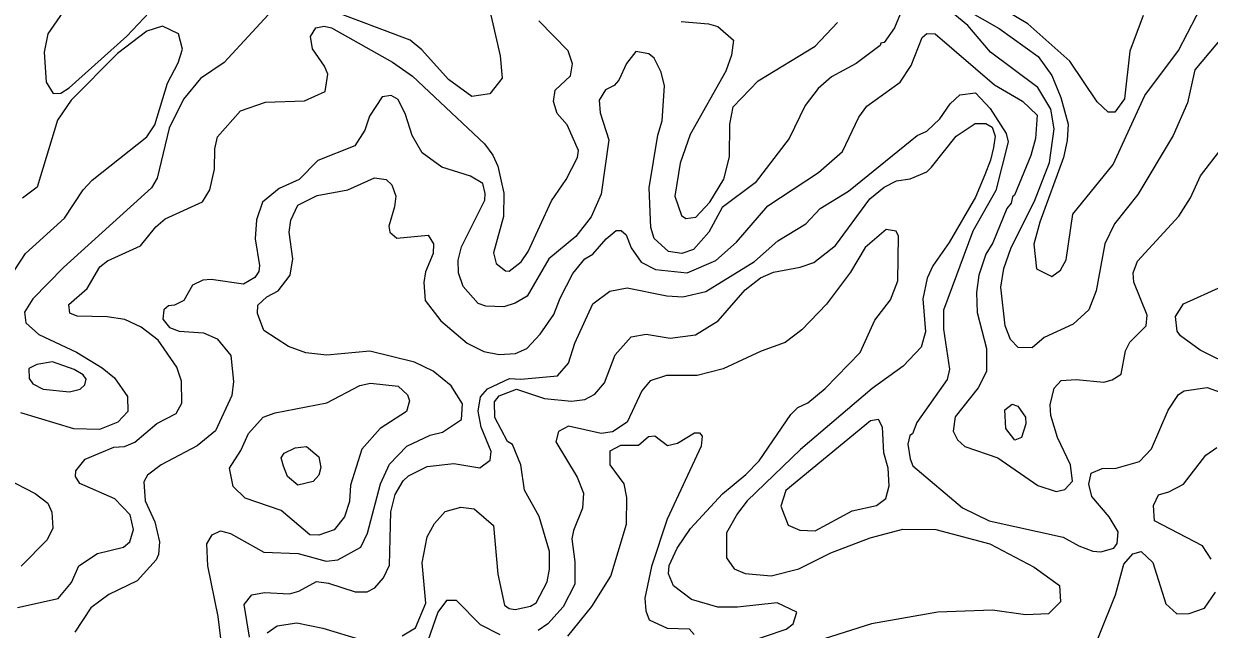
# Model space of a CAD drawing. Extents: x 763.2 to 816.8, y 7896.5 to 7952.7.
# Drawn here: x 774.699 to 778.244, y 7910.648 to 7912.46 of the extents above; entities that cross this region are included whole.
import ezdxf

# ---------------------------------------------------------------- set-up
doc = ezdxf.new("R2010")
doc.units = 0
doc.header["$LTSCALE"] = 0.064
doc.layers.add('1', color=7, linetype='Continuous', lineweight=25)
doc.layers.add('2', color=7, linetype='Continuous', lineweight=13)

msp = doc.modelspace()

# ---------------------------------------------------------------- linework, layer by layer
at = {"layer": '1'}
for points in [[(774.8248, 7912.508), (774.7713, 7912.4294), (774.7596, 7912.3748), (774.7658, 7912.2852), (774.7866, 7912.2516), (774.8097, 7912.2522), (774.835, 7912.2686), (775.0072, 7912.4226), (775.1084, 7912.5311)], [(776.0878, 7912.5202), (776.1239, 7912.3639), (776.13, 7912.2975), (776.0932, 7912.2506), (776.0394, 7912.2423), (775.9692, 7912.2934), (775.8892, 7912.3815), (775.8546, 7912.4111), (775.6161, 7912.5003)], [(778.0469, 7912.4844), (778.0069, 7912.3781), (777.9906, 7912.2351), (777.9622, 7912.1951), (777.9424, 7912.1953), (777.9087, 7912.2268), (777.8273, 7912.3478), (777.7013, 7912.4593), (777.6112, 7912.5139)], [(775.4298, 7912.4867), (775.2983, 7912.3439), (775.228, 7912.2966), (775.1769, 7912.234), (775.1337, 7912.1471), (775.098, 7911.9976), (775.081, 7911.9692), (774.8176, 7911.7302), (774.7263, 7911.6372), (774.7009, 7911.5972), (774.7054, 7911.5653), (774.7442, 7911.5297), (774.8565, 7911.4772), (774.9337, 7911.4305), (774.9699, 7911.4009), (775.0091, 7911.3449), (775.01, 7911.2997), (774.9802, 7911.2677), (774.9255, 7911.2464), (774.8484, 7911.2482), (774.6898, 7911.296)], [(775.8303, 7910.6284), (775.871, 7910.6527), (775.9016, 7910.7263), (775.8904, 7910.847), (775.9049, 7910.9252), (775.9277, 7910.9648), (775.9588, 7911.0009), (776.0061, 7911.0131), (776.0464, 7911.009), (776.1036, 7910.9587), (776.1172, 7910.8135), (776.137, 7910.7207), (776.1507, 7910.7107), (776.1687, 7910.7077), (776.2148, 7910.7172), (776.2314, 7910.7269), (776.2638, 7910.7898), (776.2715, 7910.8282), (776.2714, 7910.8808), (776.2402, 7910.9852), (776.1961, 7911.0641), (776.1857, 7911.1399), (776.1602, 7911.2008), (776.1459, 7911.2101), (776.1075, 7911.2821), (776.1072, 7911.3289), (776.1207, 7911.3465), (776.1729, 7911.3661), (776.2559, 7911.3385), (776.3372, 7911.3303), (776.3766, 7911.3354), (776.4068, 7911.3517), (776.4361, 7911.3853), (776.4678, 7911.4689), (776.5159, 7911.5236), (776.5602, 7911.5307), (776.6319, 7911.5195), (776.7078, 7911.5292), (776.7756, 7911.5715), (776.8566, 7911.6638), (776.9027, 7911.6999), (776.9413, 7911.7162), (777.0209, 7911.7313), (777.0619, 7911.7454), (777.127, 7911.7965), (777.2295, 7911.9363), (777.2717, 7911.9707), (777.3086, 7911.9901), (777.3503, 7911.9963), (777.3998, 7912.0171), (777.4138, 7912.0311), (777.4872, 7912.1233), (777.5443, 7912.1617), (777.5757, 7912.1611), (777.5955, 7912.1507), (777.6045, 7912.1239), (777.5991, 7912.0895), (777.5901, 7912.0517), (777.573, 7912.0075), (777.5448, 7911.941), (777.4667, 7911.8059), (777.4175, 7911.7353), (777.4011, 7911.6989), (777.3875, 7911.6368), (777.3954, 7911.5381), (777.3827, 7911.4926), (777.3292, 7911.435), (777.2363, 7911.3681), (777.0215, 7911.1861), (776.8627, 7911.0323), (776.8336, 7910.995), (776.801, 7910.9371), (776.8005, 7910.8624), (776.8239, 7910.8292), (776.856, 7910.8146), (776.9339, 7910.808)], [(778.2497, 7910.8577), (778.2237, 7910.898), (778.0803, 7910.973), (778.0777, 7911.0183), (778.0928, 7911.0506), (778.1235, 7911.0592), (778.1672, 7911.082), (778.2344, 7911.1696), (778.2667, 7911.1921)], [(774.6439, 7911.1006), (774.7333, 7911.0541), (774.7712, 7911.0255), (774.7827, 7910.9987), (774.7857, 7910.9508), (774.7693, 7910.9162), (774.6916, 7910.8367)], [(777.4269, 7910.9472), (777.5879, 7910.9035), (777.7204, 7910.8343), (777.7963, 7910.7795), (777.7996, 7910.7306), (777.7638, 7910.694), (777.6947, 7910.6911), (777.5961, 7910.7057), (777.4326, 7910.6993), (777.2339, 7910.6645), (776.91, 7910.5613)], [(776.9339, 7910.808), (777.0169, 7910.8289), (777.113, 7910.8766), (777.2304, 7910.9213), (777.3283, 7910.9476), (777.4269, 7910.9472)], [(777.8685, 7910.5129), (777.9639, 7910.7511), (777.9893, 7910.8433), (778.0158, 7910.8741), (778.0404, 7910.8809), (778.0752, 7910.8481), (778.1148, 7910.7238), (778.1474, 7910.6946), (778.1841, 7910.695), (778.2302, 7910.7112), (778.2632, 7910.7592)], [(775.427, 7910.6376), (775.4571, 7910.6589), (775.5155, 7910.6679), (775.5937, 7910.6517), (775.712, 7910.6157)]]:
    msp.add_lwpolyline(points, dxfattribs=at)
at = {"layer": '2'}
for points in [[(777.335, 7912.5246), (777.3032, 7912.4473), (777.2725, 7912.404), (777.2617, 7912.4018), (777.2598, 7912.395), (777.1885, 7912.3411), (777.1142, 7912.3007), (777.0743, 7912.2659), (777.0362, 7912.215), (776.9884, 7912.1164), (776.8866, 7911.9836), (776.7876, 7911.9104), (776.7476, 7911.8361), (776.7022, 7911.7845), (776.6666, 7911.7727), (776.6273, 7911.7788), (776.584, 7911.817), (776.5739, 7911.8503), (776.5691, 7911.9694), (776.5948, 7912.1267), (776.6084, 7912.1691), (776.6149, 7912.2743), (776.6056, 7912.315), (776.5845, 7912.3567), (776.568, 7912.3702), (776.5292, 7912.3766), (776.5018, 7912.3409), (776.479, 7912.2907), (776.4649, 7912.2752), (776.4384, 7912.2626), (776.4197, 7912.2309), (776.4223, 7912.1937), (776.4489, 7912.1126), (776.4258, 7911.9497), (776.3963, 7911.8826), (776.3499, 7911.8229)], [(777.514, 7912.5038), (777.6158, 7912.4462), (777.7324, 7912.3622), (777.7732, 7912.3051), (777.8002, 7912.2393), (777.8227, 7912.1593), (777.8198, 7912.1107), (777.8081, 7912.06), (777.7377, 7911.8666), (777.7196, 7911.8003), (777.7279, 7911.7268), (777.7734, 7911.7038), (777.7993, 7911.7228), (777.8161, 7911.7534), (777.8362, 7911.8907), (777.9568, 7912.0384), (778.0516, 7912.2449), (778.1519, 7912.3795), (778.2333, 7912.536)], [(778.2846, 7912.4216), (778.2012, 7912.3224), (778.1791, 7912.223), (778.1364, 7912.1251), (778.0304, 7911.9489), (777.9607, 7911.8616), (777.9321, 7911.8017), (777.9064, 7911.6608), (777.8845, 7911.6044), (777.8374, 7911.5613), (777.7507, 7911.5207), (777.7146, 7911.4901), (777.6725, 7911.4913), (777.6502, 7911.5148), (777.6335, 7911.5561), (777.6208, 7911.6721), (777.6297, 7911.7279), (777.6521, 7911.7904), (777.7213, 7911.9292), (777.7663, 7912.0446), (777.7802, 7912.1454), (777.7705, 7912.2039), (777.7316, 7912.2694), (777.59, 7912.3747), (777.5221, 7912.4544), (777.4601, 7912.506)], [(774.6718, 7911.7235), (774.7037, 7911.7723), (774.8208, 7911.8781), (774.877, 7911.9634), (774.9034, 7911.9919), (775.0673, 7912.1213), (775.0912, 7912.158), (775.1289, 7912.2822), (775.1608, 7912.3433), (775.1736, 7912.3836), (775.1619, 7912.4296), (775.1139, 7912.4525), (775.0668, 7912.4378), (774.9797, 7912.3708), (774.8404, 7912.2316), (774.7994, 7912.1716), (774.7393, 7911.971), (774.6953, 7911.9377)], [(775.1008, 7911.5131), (775.0504, 7911.5521), (775.0016, 7911.5747), (774.9482, 7911.5832), (774.8582, 7911.5851), (774.837, 7911.5936), (774.8338, 7911.6204), (774.8884, 7911.6679), (774.9269, 7911.7324), (774.9498, 7911.7506), (775.0482, 7911.795), (775.0944, 7911.8524), (775.1218, 7911.8762), (775.2331, 7911.9275), (775.2559, 7911.9627), (775.269, 7912.0245), (775.2707, 7912.0854), (775.2787, 7912.1218), (775.3475, 7912.1991), (775.4221, 7912.2257), (775.5384, 7912.2294), (775.6008, 7912.2575), (775.6086, 7912.3087), (775.5987, 7912.3327), (775.562, 7912.3848), (775.5569, 7912.4223), (775.5722, 7912.4477), (775.5973, 7912.4528), (775.6193, 7912.4474), (775.8021, 7912.3455), (775.8611, 7912.3027), (776.0764, 7912.1005), (776.1022, 7912.0665), (776.1168, 7912.0343), (776.135, 7911.9529), (776.1332, 7911.8835), (776.1042, 7911.7747), (776.1114, 7911.743), (776.1398, 7911.7202), (776.1508, 7911.72), (776.1861, 7911.7478), (776.2079, 7911.7786), (776.2775, 7911.9306), (776.3215, 7911.9939), (776.3552, 7912.0601), (776.3582, 7912.0809), (776.3241, 7912.1579), (776.2946, 7912.1916), (776.2831, 7912.2277), (776.2884, 7912.2608), (776.3342, 7912.3039), (776.3403, 7912.34), (776.3269, 7912.3793), (776.2394, 7912.4687)], [(776.6625, 7912.0429), (776.6464, 7911.9443), (776.6662, 7911.8859), (776.6789, 7911.8776), (776.7086, 7911.8814), (776.7505, 7911.9265), (776.7925, 7911.9947), (776.8091, 7912.0614), (776.8106, 7912.1593), (776.821, 7912.2115), (776.8955, 7912.2892), (777.0662, 7912.3933), (777.1321, 7912.4637)], [(776.775, 7912.4513), (776.8219, 7912.411), (776.8155, 7912.3656), (776.7983, 7912.3184), (776.692, 7912.1284), (776.6625, 7912.0429)], [(776.6653, 7912.4662), (776.7468, 7912.4595), (776.775, 7912.4513)], [(775.5039, 7911.7563), (775.4928, 7911.8365), (775.4975, 7911.8726), (775.519, 7911.9169), (775.5763, 7911.9465), (775.668, 7911.9635), (775.7483, 7911.9988), (775.7823, 7911.9936), (775.7995, 7911.9781), (775.8113, 7911.9443), (775.808, 7911.9121), (775.7904, 7911.8543), (775.7934, 7911.8365), (775.8144, 7911.8184), (775.9082, 7911.8269), (775.9241, 7911.8016), (775.923, 7911.773), (775.9001, 7911.7175), (775.8952, 7911.6853), (775.8997, 7911.6317), (775.9467, 7911.5714), (776.0254, 7911.5042), (776.0753, 7911.4789), (776.1203, 7911.47), (776.1696, 7911.4733), (776.203, 7911.4885), (776.2435, 7911.5309), (776.2846, 7911.5899), (776.3029, 7911.6391), (776.3415, 7911.7128), (776.3773, 7911.7566), (776.4009, 7911.7701), (776.4404, 7911.8162), (776.4711, 7911.8412), (776.4856, 7911.841), (776.5007, 7911.8287), (776.515, 7911.7896), (776.5458, 7911.7461), (776.5885, 7911.7243), (776.6829, 7911.715), (776.7682, 7911.7515), (776.8303, 7911.8069), (776.924, 7911.9152), (777.0754, 7912.0153), (777.1474, 7912.078), (777.1961, 7912.1804), (777.2206, 7912.2132), (777.32, 7912.2852), (777.3526, 7912.3355), (777.3856, 7912.4192), (777.3998, 7912.4305), (777.4244, 7912.43), (777.6022, 7912.2774), (777.6855, 7912.2288), (777.7292, 7912.1866), (777.7244, 7912.1165), (777.7109, 7912.0659), (777.6621, 7911.9474), (777.6555, 7911.9425), (777.6524, 7911.9231), (777.639, 7911.9069), (777.5967, 7911.8049), (777.5763, 7911.7701), (777.5556, 7911.7081), (777.5485, 7911.6557), (777.5506, 7911.5963), (777.5778, 7911.4887), (777.5779, 7911.4191), (777.5537, 7911.3703), (777.4846, 7911.2843), (777.478, 7911.2406), (777.4914, 7911.2148), (777.5129, 7911.1947), (777.612, 7911.1612), (777.7313, 7911.078), (777.7868, 7911.0608), (777.8128, 7911.0659), (777.8353, 7911.0913), (777.8293, 7911.1403), (777.7901, 7911.2219), (777.7704, 7911.2875), (777.7688, 7911.3198), (777.7806, 7911.37), (777.8017, 7911.3925), (777.8459, 7911.396), (777.9288, 7911.388), (777.9539, 7911.3946), (777.9808, 7911.4119), (777.994, 7911.4813), (778.0073, 7911.5076), (778.0561, 7911.5559), (778.0589, 7911.5883), (778.0186, 7911.6863), (778.0171, 7911.7148), (778.0302, 7911.7492)], [(776.0808, 7911.6147), (776.058, 7911.6231), (776.0127, 7911.6741), (775.9988, 7911.7149), (775.9986, 7911.7529), (776.0081, 7911.7924), (776.0775, 7911.9319), (776.0791, 7911.9522), (776.0715, 7911.9815), (776.0351, 7912.004), (775.9489, 7912.0309), (775.8904, 7912.0736), (775.8607, 7912.1258), (775.8407, 7912.1889), (775.8187, 7912.233), (775.7974, 7912.2455), (775.7712, 7912.241), (775.7332, 7912.183), (775.7189, 7912.1415), (775.6895, 7912.0946), (775.5787, 7912.0505), (775.5221, 7911.9943), (775.4624, 7911.9675), (775.4126, 7911.9257), (775.3953, 7911.8736), (775.3907, 7911.816), (775.4038, 7911.7371), (775.4019, 7911.7184), (775.3898, 7911.7012), (775.3564, 7911.6804), (775.2599, 7911.695), (775.2349, 7911.6928), (775.2031, 7911.6782), (775.1773, 7911.6316), (775.1499, 7911.6181), (775.1317, 7911.6162), (775.118, 7911.6038), (775.1147, 7911.5759), (775.1346, 7911.5515), (775.1634, 7911.5404), (775.2366, 7911.5354), (775.277, 7911.5175), (775.3182, 7911.4678), (775.3265, 7911.3895), (775.3209, 7911.3478), (775.2725, 7911.2423), (775.2173, 7911.1969), (775.11, 7911.1405), (775.0686, 7911.1092), (775.0579, 7911.0889), (775.0623, 7911.0328), (775.0912, 7910.9694), (775.1044, 7910.9103), (775.1018, 7910.8724), (775.0947, 7910.856), (775.0378, 7910.7935), (774.9536, 7910.7518), (774.8993, 7910.7123), (774.8518, 7910.64)], [(777.1658, 7911.959), (777.3712, 7912.1253), (777.4002, 7912.1386), (777.439, 7912.1759), (777.4697, 7912.2206), (777.4987, 7912.2468), (777.5449, 7912.2534), (777.5894, 7912.2063), (777.6367, 7912.1313), (777.6425, 7912.1063), (777.6057, 7911.9608), (777.537, 7911.8398), (777.45, 7911.6031), (777.4496, 7911.5463), (777.4679, 7911.4264), (777.4602, 7911.3959), (777.3701, 7911.2673), (777.3567, 7911.233), (777.3489, 7911.2281), (777.3432, 7911.2021), (777.3495, 7911.1577), (777.3583, 7911.1377), (777.5065, 7911.0111), (777.5857, 7910.9723), (777.8071, 7910.924), (777.8539, 7910.8974), (777.8961, 7910.8823), (777.9205, 7910.8803), (777.9587, 7910.8904), (777.9689, 7910.9052), (777.9721, 7910.9395), (777.9449, 7910.9846), (777.8934, 7911.045), (777.8838, 7911.0824), (777.8915, 7911.1153), (777.9237, 7911.1294), (777.9657, 7911.1301), (778.036, 7911.1506), (778.0721, 7911.1885), (778.1219, 7911.304), (778.1525, 7911.3508), (778.1689, 7911.3613), (778.2378, 7911.3711), (778.2771, 7911.3578)], [(778.0302, 7911.7492), (778.1532, 7911.8842), (778.188, 7911.9389), (778.2178, 7912.0046), (778.2961, 7912.1061), (778.3504, 7912.2572)], [(776.7388, 7911.6593), (776.8839, 7911.749), (776.9541, 7911.8105), (777.0379, 7911.8617), (777.0808, 7911.9075), (777.1658, 7911.959)], [(776.6962, 7910.7369), (776.6419, 7910.7779), (776.6269, 7910.8136), (776.6292, 7910.8394), (776.6533, 7910.8904), (776.6934, 7910.9501), (776.7887, 7911.0537), (776.8588, 7911.1108), (776.8985, 7911.1521), (776.993, 7911.2907), (777.0141, 7911.3119), (777.0442, 7911.3259), (777.0955, 7911.3688), (777.2008, 7911.4762), (777.2445, 7911.5735), (777.2911, 7911.6341), (777.3132, 7911.6912), (777.3149, 7911.8239), (777.3081, 7911.8391), (777.2784, 7911.8444), (777.2149, 7911.7904), (777.1713, 7911.7169), (777.0998, 7911.6211), (777.0256, 7911.5437), (776.9759, 7911.5059), (776.904, 7911.4804), (776.7908, 7911.4273), (776.7127, 7911.4077), (776.6211, 7911.4071), (776.572, 7911.3918), (776.5475, 7911.3619), (776.5033, 7911.268), (776.4595, 7911.2386), (776.4254, 7911.2335), (776.3281, 7911.2561), (776.298, 7911.2397), (776.29, 7911.2086), (776.3539, 7911.1029), (776.3729, 7911.0555), (776.3701, 7911.0106), (776.3427, 7910.9438), (776.3384, 7910.9183), (776.3471, 7910.8497), (776.347, 7910.7836), (776.3124, 7910.7156), (776.2661, 7910.6641), (776.2373, 7910.6446)], [(776.3499, 7911.8229), (776.2692, 7911.7564), (776.204, 7911.6449), (776.169, 7911.6242), (776.1349, 7911.6133), (776.0808, 7911.6147)], [(775.3975, 7911.5926), (775.3987, 7911.6175), (775.4256, 7911.6431), (775.4602, 7911.6612), (775.4955, 7911.7077), (775.5039, 7911.7563)], [(775.3742, 7910.6243), (775.3578, 7910.7225), (775.3811, 7910.7515), (775.4188, 7910.7582), (775.4939, 7910.7538), (775.522, 7910.7619), (775.5742, 7910.7911), (775.6108, 7910.7862), (775.6897, 7910.7601), (775.7257, 7910.7603), (775.7493, 7910.7723), (775.7749, 7910.8016), (775.793, 7910.84), (775.7968, 7910.9997), (775.8097, 7911.0519), (775.8334, 7911.0926), (775.8497, 7911.1074), (775.9056, 7911.1352), (775.9856, 7911.1445), (776.0631, 7911.1315), (776.0941, 7911.1537), (776.0972, 7911.18), (776.0673, 7911.2528), (776.058, 7911.3007), (776.0648, 7911.3432), (776.086, 7911.3676), (776.1519, 7911.3989), (776.186, 7911.3961), (776.2947, 7911.4064), (776.3276, 7911.4443), (776.347, 7911.5038), (776.4008, 7911.6216), (776.452, 7911.6596), (776.5038, 7911.6702), (776.6221, 7911.6459), (776.6699, 7911.6427), (776.7388, 7911.6593)], [(778.3199, 7911.432), (778.2174, 7911.4832), (778.1585, 7911.5263), (778.1484, 7911.5402), (778.1437, 7911.5843), (778.1674, 7911.6218), (778.2816, 7911.674)], [(775.3018, 7910.506), (775.2804, 7910.6867), (775.2493, 7910.8379), (775.2466, 7910.9041), (775.2625, 7910.9308), (775.2869, 7910.9424), (775.3177, 7910.9344), (775.4169, 7910.8784), (775.5195, 7910.8749), (775.6037, 7910.8521), (775.6381, 7910.8563), (775.7068, 7910.8942), (775.7272, 7910.9353), (775.7654, 7911.0838), (775.7923, 7911.1424), (775.8442, 7911.1965), (775.9144, 7911.2292), (775.9515, 7911.2376), (776.0077, 7911.2757), (776.0113, 7911.3223), (775.9773, 7911.3763), (775.9231, 7911.4206), (775.8672, 7911.4469), (775.7343, 7911.4798), (775.6057, 7911.4685), (775.5428, 7911.4756), (775.4905, 7911.494), (775.4172, 7911.5424), (775.3975, 7911.5926)], [(775.0974, 7911.2636), (775.1552, 7911.2938), (775.172, 7911.3244), (775.1709, 7911.3908), (775.1572, 7911.4322), (775.1008, 7911.5131)], [(774.6799, 7910.7129), (774.8017, 7910.7402), (774.842, 7910.7885), (774.864, 7910.8375), (774.9194, 7910.8744), (774.9976, 7910.894), (775.0159, 7910.9096), (775.0272, 7910.9469), (775.0167, 7910.9908), (774.971, 7911.038), (774.8663, 7911.0844), (774.8533, 7911.1048), (774.8546, 7911.122), (774.8822, 7911.1567), (774.9687, 7911.1932), (774.9999, 7911.1947), (775.0313, 7911.2082), (775.0974, 7911.2636)], [(776.3265, 7910.6278), (776.398, 7910.7167), (776.4551, 7910.8072), (776.5015, 7910.9622), (776.503, 7911.0424), (776.4947, 7911.0836), (776.4525, 7911.14), (776.4527, 7911.1822), (776.4848, 7911.1987), (776.537, 7911.1989), (776.5675, 7911.2251), (776.5865, 7911.2265), (776.6242, 7911.1977), (776.6539, 7911.2055), (776.7045, 7911.2364), (776.7199, 7911.2363), (776.7282, 7911.2255), (776.725, 7911.1956), (776.6228, 7910.9773), (776.5759, 7910.8359), (776.5559, 7910.7412), (776.559, 7910.7032), (776.569, 7910.6764), (776.6234, 7910.6517), (776.6893, 7910.6494), (776.7036, 7910.6327)], [(776.9999, 7910.6642), (777.0105, 7910.6991), (776.9519, 7910.727), (776.8336, 7910.7141), (776.7751, 7910.7141), (776.6962, 7910.7369)], [(776.1236, 7910.6319), (776.0651, 7910.6611), (775.9933, 7910.7339), (775.9636, 7910.7343), (775.9368, 7910.6994), (775.9071, 7910.6132)], [(776.7849, 7910.5824), (776.9787, 7910.6481), (776.9999, 7910.6642)]]:
    msp.add_lwpolyline(points, dxfattribs=at)
for points in [[(774.836, 7911.3587), (774.8675, 7911.3661), (774.8819, 7911.3794), (774.8854, 7911.3967), (774.8768, 7911.4094), (774.8495, 7911.4255), (774.7852, 7911.4486), (774.7379, 7911.4407), (774.7139, 7911.4285), (774.7155, 7911.3982), (774.7262, 7911.3821), (774.757, 7911.3664)], [(775.4505, 7911.2956), (775.6056, 7911.326), (775.7038, 7911.3779), (775.7363, 7911.3845), (775.8191, 7911.3755), (775.847, 7911.3498), (775.8525, 7911.3317), (775.8431, 7911.2998), (775.7648, 7911.2485), (775.7096, 7911.1867), (775.6766, 7911.0796), (775.6731, 7911.0306), (775.6581, 7910.9846), (775.6275, 7910.946), (775.5813, 7910.9295), (775.5541, 7910.9312), (775.469, 7911.0032), (775.3607, 7911.0409), (775.3255, 7911.0752), (775.3139, 7911.1307), (775.3482, 7911.1831), (775.3708, 7911.2344), (775.4153, 7911.2824)], [(777.6356, 7911.2489), (777.6328, 7911.3043), (777.6545, 7911.3214), (777.6716, 7911.3154), (777.6948, 7911.2828), (777.696, 7911.263), (777.6831, 7911.222), (777.6629, 7911.2144)], [(777.2839, 7911.1303), (777.2707, 7911.1765), (777.2673, 7911.2524), (777.2554, 7911.2755), (777.231, 7911.2723), (776.978, 7911.0632), (776.9634, 7911.0161), (776.9846, 7910.9596), (777.0195, 7910.9446), (777.0662, 7910.9424), (777.1763, 7911.0022), (777.2491, 7911.0188), (777.2775, 7911.0391), (777.2871, 7911.0778)], [(775.5187, 7911.0793), (775.4877, 7911.1054), (775.4757, 7911.1358), (775.4684, 7911.1612), (775.478, 7911.1753), (775.5107, 7911.1906), (775.545, 7911.1953), (775.5812, 7911.164), (775.5876, 7911.1325), (775.5812, 7911.1091), (775.564, 7911.0902)]]:
    msp.add_lwpolyline(points, close=True, dxfattribs=at)

doc.saveas('drawing.dxf')
